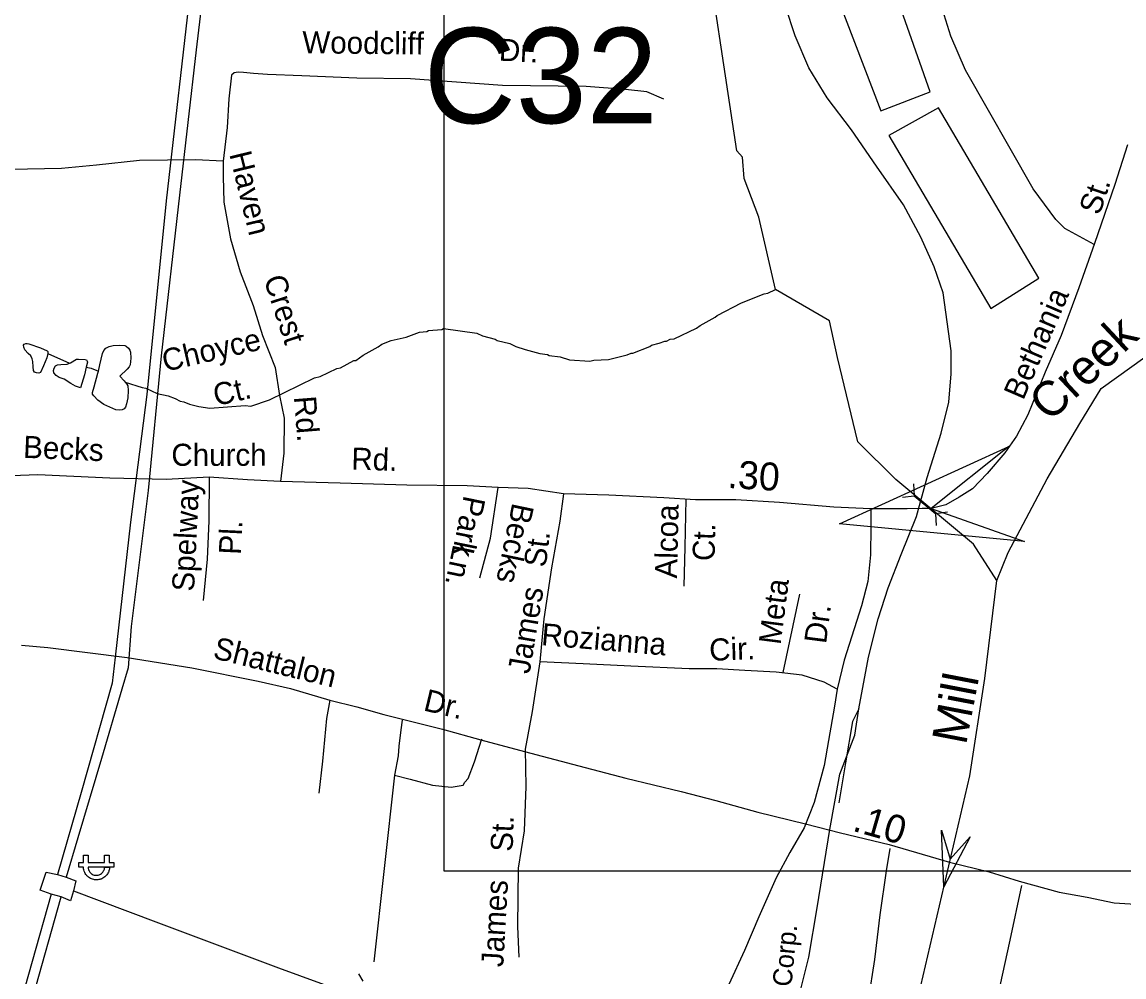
# Model space of a CAD drawing. Extents: x 1547597 to 1699558, y 810033 to 920809.
# Drawn here: x 1615800 to 1620538, y 882486 to 886593 of the extents above; entities that cross this region are included whole.
import ezdxf

# ---------------------------------------------------------------- set-up
doc = ezdxf.new("R2010")
doc.units = 0
for name, color, linetype in [('Exist Cultural Warehouse Building Footprint', 7, 'Continuous'), ('Exist Hydrographic Creek Single Shore', 7, 'Continuous'), ('Exist Hydrographic Creek Single Shore Label', 7, 'Continuous'), ('Exist Hydrographic Misc Water Feature', 7, 'Continuous'), ('Exist Railroad Mainline', 7, 'Continuous'), ('Exist Railroad Mainline Label', 7, 'Continuous'), ('Exist Railroad Siding', 7, 'Continuous'), ('Exist Road Non-System Type 51', 7, 'Continuous'), ('Exist Road Non-System Type 51 Label', 7, 'Continuous'), ('Exist Road Secondary Mileage Hundredths English Label', 7, 'Continuous'), ('Exist Road Secondary Structure Culvert Attributed CELL', 7, 'Continuous'), ('Exist Road Secondary Structure Culvert CELL', 7, 'Continuous'), ('Exist Road Secondary Structure Culvert Number Label', 7, 'Continuous'), ('Exist Road Secondary Structure Standard Bridge Attributed CELL', 7, 'Continuous'), ('Exist Road Secondary Type 51 Attributed', 7, 'Continuous'), ('Exist Road Secondary Type 51 Label', 7, 'Continuous'), ('Exist Utilities Electrical Power Substation CELL', 7, 'Continuous'), ('Exist Utilities Electrical Transmission Line', 7, 'Continuous'), ('Prop DSN Text', 7, 'Continuous')]:
    doc.layers.add(name, color=color, linetype=linetype)

msp = doc.modelspace()

# ---------------------------------------------------------------- linework, layer by layer
at = {"layer": 'Exist Cultural Warehouse Building Footprint'}
for points in [[(1619192.5, 886993.9), (1619492.7, 886211.6), (1619705.3, 886292.9), (1619430.1, 887075.3)], [(1619527.4, 886105.3), (1619965.2, 885360.4), (1620171.5, 885491.9), (1619740, 886224.2)]]:
    msp.add_lwpolyline(points, close=True, dxfattribs=at)
at = {"layer": 'Exist Hydrographic Creek Single Shore'}
for points in [[(1619990.8, 884190.6), (1619891.5, 884347.3), (1619557.2, 884625.9), (1619394.1, 884786.9), (1619306.1, 885149.9), (1619271.8, 885308.3), (1619040.1, 885443.2), (1618968.7, 885754.3), (1618904.8, 885919.7), (1618897.8, 886011.8), (1618872.8, 886038.5), (1618719.8, 887056)], [(1619990.8, 884190.6), (1620039.6, 884310.8), (1620207, 884628.6), (1620347.8, 884865.6), (1620440.1, 885016), (1620693.3, 885198.5)], [(1619155, 881155.1), (1619272.5, 881280.6), (1619448.8, 881461), (1619535, 881578.6), (1619664.3, 882447.7), (1619874.7, 883350.2), (1619939, 883769.2), (1619990.8, 884190.6)]]:
    msp.add_lwpolyline(points, dxfattribs=at)
at = {"layer": 'Exist Hydrographic Misc Water Feature'}
for p, q in [((1615911.3, 885167.1), (1616004.2, 885125.4)), ((1616239.3, 885049.7), (1616243.9, 885044.2))]:
    msp.add_line(p, q, dxfattribs=at)
for points in [[(1616243.9, 885044.2), (1616317.4, 885020.6), (1616333.3, 885018.3), (1616381, 884995.6), (1616428.8, 884984.7), (1616458.6, 884974.2), (1616480.3, 884961.8), (1616496.3, 884959.6), (1616520.1, 884949.2), (1616559.9, 884938.6), (1616607.8, 884931.7), (1616759.9, 884943.2), (1616783.9, 884940.7), (1616864.3, 884967.4), (1617057.6, 885062.1), (1617081.7, 885067.7), (1617154.2, 885102.5), (1617170.3, 885106.2), (1617226.8, 885137.3), (1617234.8, 885137.2), (1617267.1, 885160.6), (1617331.7, 885195.5), (1617347.8, 885207.2), (1617388.1, 885222.6), (1617452.3, 885237.4), (1617508.6, 885258.5), (1617540.6, 885261.9), (1617548.6, 885265.8), (1617604.7, 885270.8), (1617612.8, 885274.7), (1617756.4, 885254.3), (1617780.2, 885243.9), (1617834, 885229), (1617843.8, 885222.9), (1617897.6, 885209.9), (1617923.4, 885197.5), (1617963.2, 885184.8), (1618026.9, 885167.8), (1618058.8, 885163.2), (1618066.7, 885159.1), (1618114.6, 885152.3), (1618154.4, 885139.6), (1618242.2, 885134.2), (1618258.3, 885137.9), (1618322.3, 885140.8), (1618402.6, 885161.5), (1618418.7, 885169.1), (1618426.7, 885169), (1618499.2, 885197.8), (1618507.3, 885203.7), (1618539.4, 885211.2), (1618563.4, 885220.7), (1618571.4, 885220.6), (1618587.5, 885228.3), (1618603.6, 885230), (1618700.3, 885276.4), (1618716.4, 885288.2), (1618781, 885323), (1618789.1, 885330.9), (1618893.9, 885385.2), (1618990.5, 885423.5), (1619006.6, 885427.2), (1619040.1, 885443.2)], [(1615911.3, 885167.1), (1615907.1, 885149), (1615893.3, 885114.5), (1615879.9, 885085.2), (1615872.4, 885083.3), (1615862.3, 885083.7), (1615853.8, 885087.5), (1615850.2, 885094.6), (1615848.7, 885109.5), (1615847.2, 885132.7), (1615844.3, 885144.4), (1615838.7, 885156.7), (1615826.3, 885167.6), (1615813.2, 885182.9), (1615807.6, 885194.3), (1615807.2, 885203.4), (1615809.2, 885207.6), (1615816.7, 885210.7), (1615822.3, 885210.6), (1615829.7, 885209.3), (1615879.4, 885191.4), (1615908.8, 885179.4), (1615911.6, 885175.7), (1615911.3, 885167.1)], [(1616128.9, 885091.6), (1616135.2, 885118.8), (1616146.6, 885167.1), (1616152.2, 885179.6), (1616161.1, 885190.4), (1616175, 885197.6), (1616191.7, 885201.6), (1616220.6, 885203), (1616242.3, 885202.3), (1616248.5, 885199.3), (1616258, 885190.4), (1616264.2, 885182), (1616266.7, 885173.5), (1616268, 885146.8), (1616265.9, 885118.8), (1616261.2, 885109.3), (1616252.3, 885099.3), (1616220.6, 885069.2), (1616239.3, 885049.7)], [(1616076.3, 885108.7), (1616068.7, 885076.1), (1616051.7, 885019.8), (1616030.6, 885026.9), (1616010.8, 885038.3), (1615982, 885056.8), (1615972.8, 885060.2), (1615959.8, 885064.5), (1615947.4, 885072.4), (1615937.7, 885083.6), (1615935.6, 885093.6), (1615937.9, 885104.8), (1615944, 885113.5), (1615953.5, 885118.8), (1615967.4, 885120.5), (1615993.8, 885120.9), (1616004.2, 885125.4)], [(1616004.2, 885125.4), (1616008.1, 885127.1), (1616034.7, 885142.3), (1616043.4, 885143.3), (1616072.3, 885142.1), (1616077, 885139.4), (1616079.9, 885134.6), (1616081.4, 885130.5), (1616076.3, 885108.7)], [(1616076.3, 885108.7), (1616097.8, 885104.3), (1616128.9, 885091.6)], [(1616243.9, 885044.2), (1616250.8, 885035.9), (1616255.3, 885028.3), (1616256.3, 885007.8), (1616255.1, 884976), (1616250.2, 884951), (1616245, 884936.8), (1616239.1, 884928.9), (1616230.7, 884925.3), (1616217.7, 884923.4), (1616203.9, 884925.6), (1616177.7, 884936), (1616151.9, 884948), (1616126.7, 884966.8), (1616108.5, 884984.5), (1616103.9, 884992.1), (1616104.1, 884999.7), (1616110.2, 885023.8), (1616126.8, 885082.9), (1616128.9, 885091.6)], [(1617246.5, 882499.2), (1617266, 882466.9)]]:
    msp.add_lwpolyline(points, dxfattribs=at)
at = {"layer": 'Exist Railroad Mainline'}
for points in [[(1619398.6, 883639.3), (1619439.1, 883860.8), (1619480.9, 884026.3), (1619524.3, 884159.7), (1619579.8, 884303), (1619645.6, 884466.2), (1619691.8, 884634.4), (1619751.3, 884823.9), (1619784.8, 884957.5), (1619794.4, 885079.2), (1619794.4, 885179.4), (1619760.2, 885428.7), (1619721.7, 885539.6), (1619665.1, 885668.2), (1619589.3, 885806.2), (1619474.6, 885972.4), (1619366.5, 886129.5), (1619262, 886266.7), (1619182.5, 886396.2), (1619123.8, 886532.9), (1619082.3, 886659.9)], [(1619145.8, 882421.2), (1619182.5, 882570.9), (1619219.4, 882783.1), (1619273.6, 883120.1), (1619316.3, 883357.6), (1619381.5, 883525.6), (1619398.6, 883639.3)]]:
    msp.add_lwpolyline(points, dxfattribs=at)
at = {"layer": 'Exist Railroad Siding'}
msp.add_lwpolyline([(1619398.6, 883639.3), (1619370.1, 883583.7), (1619340.1, 883406), (1619312.4, 883234.4)], dxfattribs=at)
at = {"layer": 'Exist Road Non-System Type 51'}
for p, q in [((1617813.8, 884373.2), (1617846.8, 884590.9)), ((1617768.8, 884202.9), (1617813.8, 884373.2)), ((1619142.8, 884132.3), (1619071.5, 883794.9)), ((1617401.1, 883353.2), (1617312.4, 882550.4))]:
    msp.add_line(p, q, dxfattribs=at)
for points in [[(1620409.8, 885635.9), (1620283.7, 885704.7), (1620244.8, 885743.6), (1620147.6, 885874.9), (1619856, 886385.5), (1619792.8, 886531.5), (1619729.6, 886740.6), (1619637.3, 887047), (1619603.3, 887202.6), (1619588.7, 887358.2), (1619583.8, 887684.1), (1619603.3, 888005.1)], [(1618559.3, 886261.7), (1618486, 886292.6), (1618395.4, 886302.3), (1618225.6, 886315.8), (1617866.4, 886319.8), (1617470.3, 886349), (1617240.4, 886351.4), (1617003.8, 886360.9), (1616855.8, 886366.7), (1616795.8, 886371.9), (1616752, 886375.2), (1616730.2, 886377.7), (1616712.2, 886374.1), (1616700.8, 886365.1), (1616689.7, 886263.3), (1616682.4, 886139.3), (1616664.5, 885994.3)], [(1616664.5, 885994.3), (1616546.9, 886000.1), (1616425.3, 885998.1), (1616304.9, 885997.2), (1616121.2, 885976.9), (1615970.8, 885963.4), (1615676.7, 885957.6), (1615374.9, 885954.2)], [(1616664.5, 885994.3), (1616664.5, 885928.6), (1616667.4, 885818.3), (1616697.3, 885660.9), (1616737.7, 885518.8), (1616793.6, 885374), (1616834.1, 885244.7), (1616889, 885106.8), (1616907.6, 884986.7), (1616927.9, 884889), (1616926.2, 884739.1), (1616911.2, 884616)], [(1616605.6, 884634.8), (1616419.9, 884625.3), (1616177.7, 884631.7), (1615868, 884645.1), (1615645, 884636.3)], [(1616605.6, 884634.8), (1616603.6, 884446.9), (1616595.9, 884283), (1616578.8, 884105.4)], [(1616911.2, 884616), (1616770.4, 884623.7), (1616605.6, 884634.8)], [(1617846.8, 884590.9), (1617714.7, 884598.3), (1617455.2, 884600.5), (1617167.8, 884610.2), (1616911.2, 884616)], [(1618127.7, 884563.7), (1617976, 884587), (1617846.8, 884590.9)], [(1618127.7, 884563.7), (1618112.2, 884445.7), (1618076.8, 884246), (1618044.1, 884026.6), (1618026.8, 883841.3)], [(1618653.9, 884540.4), (1618649.5, 884334.8), (1618645.7, 884167)], [(1619449.5, 884498.5), (1619449.5, 884421.2), (1619448, 884301.6), (1619437.1, 884186.7), (1619409.2, 884082.6), (1619378.1, 883983.2), (1619334.7, 883847.8), (1619305.2, 883723.6)], [(1618026.8, 883841.3), (1617994, 883627), (1617964.1, 883465.9)], [(1619305.2, 883723.6), (1619249.3, 883753.1), (1619154.7, 883784.1), (1619042.9, 883796.6), (1618907.9, 883804.3), (1618787.5, 883810.4), (1618669.1, 883810.4), (1618417.9, 883822.1), (1618212.2, 883832.4), (1618026.8, 883841.3)], [(1619305.2, 883723.6), (1619292.8, 883650.3), (1619268, 883502.8), (1619249.3, 883395.6), (1619205.9, 883235.6), (1619162.4, 883126.6)], [(1617123.6, 883676.6), (1617109.7, 883597.8), (1617091.7, 883414), (1617076.1, 883276.3)], [(1617434.9, 883589.9), (1617429, 883548.1), (1617420.2, 883478.2), (1617417.8, 883436.2), (1617401.1, 883353.2)], [(1617401.1, 883353.2), (1617468.6, 883336.3), (1617564.4, 883311), (1617646, 883302.5), (1617696.7, 883311), (1617704.2, 883322.9), (1617718.6, 883338.9), (1617745.2, 883410.6), (1617777.7, 883509.7)], [(1617964.1, 883465.9), (1617966.9, 883305.3), (1617958.5, 883113.8), (1617933.1, 882953.2), (1617930.3, 882702.5), (1617935.9, 882570.1)], [(1619162.4, 883126.6), (1619101.9, 883021), (1619042.9, 882912.3), (1618968.4, 882744), (1618906.3, 882599.6), (1618839.6, 882453.3), (1618785.8, 882370.1), (1618742.3, 882300.2), (1618664.7, 882193), (1618582.4, 882112.3), (1618497.1, 882043.9), (1618405.5, 881967.8), (1618359, 881927.5), (1618304.6, 881877.8), (1618262.7, 881831.2), (1618220, 881771.3)], [(1619530.7, 883038.3), (1619514.9, 882942.6), (1619488.9, 882752.8), (1619464.8, 882561.1), (1619438.8, 882385.6), (1619400.7, 882194), (1619353.1, 882036.5), (1619305.2, 881869.2), (1619263.5, 881715.7), (1619244.8, 881651.9), (1619226.5, 881628.2), (1619206.5, 881618.4), (1619178.5, 881621.8), (1619148.6, 881635), (1619057.2, 881678.1), (1618949.7, 881715.3), (1618911.3, 881724.5), (1618841.5, 881738.2), (1618667.9, 881756), (1618400.1, 881751.1), (1618220, 881771.3)], [(1620097.2, 882878.9), (1620047.4, 882644.4), (1619954.7, 882217.6), (1619872.2, 881812.6), (1619817.2, 881549.4), (1619771.3, 881356)]]:
    msp.add_lwpolyline(points, dxfattribs=at)
at = {"layer": 'Exist Road Secondary Structure Culvert Attributed CELL'}
msp.add_lwpolyline([(1620110.5, 884358.2), (1619314.2, 884434.9), (1620042.2, 884766.7), (1619708.7, 884500.9)], close=True, dxfattribs=at)
at = {"layer": 'Exist Road Secondary Structure Culvert CELL'}
for p, q in [((1619632.4, 884606.4), (1619635.6, 884555.7)), ((1619585.2, 884549.8), (1619635.6, 884555.7)), ((1619635.6, 884555.7), (1619728.5, 884478.3)), ((1619778.9, 884484.2), (1619728.5, 884478.3)), ((1619731.7, 884427.6), (1619728.5, 884478.3))]:
    msp.add_line(p, q, dxfattribs=at)
at = {"layer": 'Exist Road Secondary Structure Standard Bridge Attributed CELL'}
msp.add_lwpolyline([(1619876.9, 883088.8), (1619763.8, 882872.8), (1619753.8, 883116.5), (1619790.5, 882991.8)], close=True, dxfattribs=at)
at = {"layer": 'Exist Road Secondary Type 51 Attributed'}
for points in [[(1620553.6, 886065.3), (1620499, 885893.8), (1620411.4, 885640.5), (1620343.2, 885449.1), (1620267.3, 885244.5), (1620199.1, 885086.6), (1620124.9, 884902.9), (1620076, 884811.5), (1620025.1, 884740.1), (1619950.3, 884650.9), (1619886.5, 884585), (1619829.4, 884549.1), (1619772.4, 884516.5), (1619708.7, 884500.9)], [(1619708.7, 884500.9), (1619670.7, 884500), (1619606.2, 884498.5), (1619448.1, 884498.5), (1619290, 884506.7), (1619057, 884526.3), (1618869.6, 884537.7), (1618695.2, 884537.7), (1618559.2, 884546.6), (1618323.3, 884557.5), (1618127.7, 884563.7)], [(1615798.7, 883913.4), (1615910.7, 883902.1), (1616252.2, 883859.5), (1616530, 883815.6), (1616815.9, 883758.2), (1616954.3, 883726.7), (1617123.6, 883676.6), (1617240, 883647.7), (1617355.5, 883614.4), (1617608.3, 883551.5), (1617773.6, 883505.2), (1617960.7, 883454.9), (1618194.5, 883393.3), (1618396.5, 883340.1), (1618634.6, 883283.4), (1618782.7, 883244.5), (1618964.1, 883194.1), (1619168.6, 883144.5), (1619319.1, 883105.6), (1619528.2, 883055.3), (1619788.1, 882980)], [(1619788.1, 882980), (1619958.4, 882937.4), (1620087.5, 882897.7), (1620259.1, 882850.9), (1620379.7, 882828.2), (1620495.7, 882804.9), (1620587.4, 882798.2), (1620721.6, 882795.9), (1620846.8, 882799.1), (1620967.5, 882818.3), (1621099.4, 882849.6), (1621213.4, 882887.7), (1621309.6, 882927.9), (1621461.6, 882997.3), (1621702.5, 883113.6), (1621891.7, 883186.1), (1622065.5, 883267.8), (1622283.5, 883360), (1622520.6, 883463.3), (1622765, 883573.5), (1622904.7, 883638.2)]]:
    msp.add_lwpolyline(points, dxfattribs=at)
at = {"layer": 'Exist Utilities Electrical Power Substation CELL'}
msp.add_lwpolyline([(1616044.9, 882977.9), (1616064.5, 882977.9), (1616064.5, 883010.1), (1616084.3, 883010.1), (1616084.3, 882977.9), (1616155.1, 882977.9), (1616155.1, 883010.1), (1616174.9, 883010.1), (1616174.9, 882977.9), (1616194.5, 882977.9), (1616194.5, 882958.5), (1616174.9, 882958.5), (1616155.1, 882958.5), (1616084.3, 882958.5), (1616084.9, 882952.3), (1616086.2, 882947), (1616088.6, 882941.4), (1616092.3, 882936), (1616097, 882931.2), (1616099.6, 882929.2), (1616102.6, 882927.5), (1616106.4, 882925.4), (1616110.6, 882924.1), (1616115.3, 882923.1), (1616119, 882922.9), (1616123.2, 882923), (1616127.9, 882923.7), (1616132.2, 882925), (1616135.1, 882926.2), (1616138.5, 882927.9), (1616141.9, 882930.4), (1616145, 882933.1), (1616147.7, 882936.1), (1616149.8, 882939), (1616151.1, 882941.4), (1616152.6, 882944.1), (1616153.9, 882947.7), (1616154.4, 882949.9), (1616155.2, 882953.6), (1616155.4, 882956.4), (1616155.6, 882958.5), (1616177.2, 882958.5), (1616176.9, 882955.1), (1616176.5, 882952.4), (1616176, 882949.1), (1616175.2, 882945.7), (1616174.2, 882942), (1616173.1, 882938.9), (1616171.8, 882935.7), (1616170, 882932.1), (1616167.7, 882928.6), (1616165.2, 882925), (1616162.6, 882921.9), (1616159.9, 882919.2), (1616156.3, 882916), (1616152.5, 882913.1), (1616148.3, 882910.6), (1616143.9, 882908.3), (1616140.6, 882906.8), (1616137.4, 882905.9), (1616134.3, 882905), (1616130.5, 882904.2), (1616126.8, 882903.7), (1616123.3, 882903.4), (1616118.9, 882903.3), (1616115.9, 882903.5), (1616112.5, 882904), (1616108.9, 882904.6), (1616104.1, 882905.8), (1616099, 882907.6), (1616094.6, 882909.7), (1616091, 882911.7), (1616086.9, 882914.5), (1616083.7, 882917.2), (1616081.8, 882918.8), (1616079.4, 882921.2), (1616077.4, 882923.4), (1616074.7, 882926.7), (1616072, 882931), (1616070.1, 882934.7), (1616068.5, 882938.1), (1616067.4, 882941.2), (1616065.8, 882946.4), (1616064.9, 882950.8), (1616064.5, 882954.5), (1616064.2, 882958.5), (1616044.9, 882958.5)], close=True, dxfattribs=at)
at = {"layer": 'Exist Utilities Electrical Transmission Line'}
for p, q in [((1615952.4, 882925.7), (1615990, 882914.9)), ((1615968.2, 882830.1), (1615925.5, 882842))]:
    msp.add_line(p, q, dxfattribs=at)
for points in [[(1616817.6, 889513.6), (1616725.7, 888636.9), (1616629.8, 887738.2), (1616527, 886765.7), (1616420.5, 885823.3), (1616337.3, 884990.5), (1616267.1, 884441.6), (1616200.7, 883860.4), (1616187.4, 883748.6), (1616054.2, 883278.4), (1615952.4, 882925.7)], [(1616875.3, 889488.8), (1616805.4, 888787.8), (1616729, 888040.9), (1616633.6, 887186.4), (1616549.7, 886473.6), (1616476.8, 885848.5), (1616399.1, 885157.7), (1616342.5, 884578.5), (1616270.2, 883993.6), (1616256.2, 883815.8), (1616229.1, 883724.1), (1616141.8, 883425.3), (1616040, 883084.6), (1615990, 882914.9)], [(1615925.5, 882842), (1615877.8, 882858.5), (1615904.6, 882936), (1615952.4, 882925.7)], [(1615990, 882914.9), (1616032.1, 882898.6), (1616022.2, 882856.2)], [(1616022.2, 882856.2), (1616009.1, 882813), (1615968.2, 882830.1)], [(1616022.2, 882856.2), (1616375.9, 882722.9), (1616903.4, 882524.9), (1617582.1, 882277.4)], [(1615925.5, 882842), (1615763, 882261.9)], [(1615846.6, 882396.9), (1615968.2, 882830.1)]]:
    msp.add_lwpolyline(points, dxfattribs=at)
at = {"layer": 'Prop DSN Text'}
msp.add_lwpolyline([(1626611.4, 896210.8), (1626611.4, 882941.2), (1617615.4, 882941.2), (1617615.4, 896210.8)], close=True, dxfattribs=at)

# ---------------------------------------------------------------- texts
at = {"layer": 'Exist Hydrographic Creek Single Shore Label'}
for s, rotation, p in [('Creek', 43.0569, (1620217.8, 884868.6)), ('Mill', 79.1014, (1619858.6, 883479.9))]:
    msp.add_text(s, height=150, rotation=rotation, dxfattribs=at).set_placement(p)
at = {"layer": 'Exist Railroad Mainline Label'}
msp.add_text('Corp.', height=82.02, rotation=84.5589, dxfattribs=at).set_placement((1619108.1, 882441.2))
at = {"layer": 'Exist Road Non-System Type 51 Label'}
for s, rotation, p in [('Woodcliff', 359.3843, (1617005.2, 886458.7)), ('Dr.', 357.0187, (1617849, 886427)), ('Haven', 283.7767, (1616690.9, 886025.2)), ('Crest', 288.0556, (1616838.2, 885487.9)), ('Choyce', 13.004, (1616414.8, 885088.2)), ('Ct.', 13.004, (1616634.4, 884940.4)), ('Rd.', 274.5699, (1616969.1, 884981.1)), ('Becks', 357.5045, (1615803.9, 884718.9)), ('Church', 0.0096, (1616442.4, 884684)), ('Rd.', 358.2552, (1617215.2, 884668)), ('Spelway', 87.2994, (1616540, 884142.1)), ('Park', 258.4647, (1617700.4, 884560)), ('Becks', 258.3026, (1617909, 884528.3)), ('Alcoa', 88.6998, (1618616.3, 884199)), ('Pl.', 87.2994, (1616741.1, 884300.2)), ('Ct.', 88.6998, (1618777.8, 884273.7)), ('St.', 82.9114, (1618051.9, 884244.6)), ('Ln.', 258.2354, (1617654.9, 884349.9)), ('Meta', 82.6531, (1619061.5, 883911.8)), ('James', 80.5922, (1617982.1, 883786.1)), ('Dr.', 82.6531, (1619257, 883915.9)), ('Rozianna', 355.2284, (1618030.6, 883912.9)), ('Cir.', 1.981, (1618756.3, 883845.3)), ('St.', 88.1996, (1617909.6, 883023.2)), ('James', 86.7537, (1617869, 882526.8))]:
    msp.add_text(s, height=95, rotation=rotation, dxfattribs=at).set_placement(p)
at = {"layer": 'Exist Road Secondary Mileage Hundredths English Label'}
for s, rotation, p in [('.30', 356.5146, (1618831.6, 884589.3)), ('.10', 343.9485, (1619366.2, 883115.5))]:
    msp.add_text(s, height=120, rotation=rotation, dxfattribs=at).set_placement(p)
at = {"layer": 'Exist Road Secondary Structure Culvert Number Label'}
msp.add_text('C32', height=410.1, dxfattribs=at).set_placement((1617527.2, 886157.8))
at = {"layer": 'Exist Road Secondary Type 51 Label'}
for s, rotation, p in [('St.', 71.3851, (1620432.6, 885758.2)), ('Bethania', 66.6022, (1620104.6, 884962.8)), ('Shattalon', 346.2264, (1616616.9, 883857.4)), ('Dr.', 346.5416, (1617522.1, 883632.7))]:
    msp.add_text(s, height=95, rotation=rotation, dxfattribs=at).set_placement(p)

doc.saveas('drawing.dxf')
